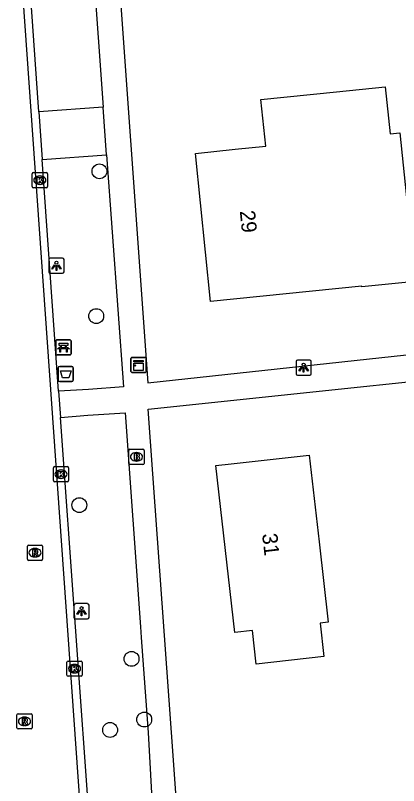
# Model space of a CAD drawing. Extents: x 162675 to 163482, y 379761 to 381227.
# Drawn here: x 163037.9 to 163063.1, y 380496.5 to 380547.3 of the extents above; entities that cross this region are included whole.
import ezdxf

# ---------------------------------------------------------------- set-up
doc = ezdxf.new("R2010")
doc.units = 0
for name, color, linetype in [('IMGEO_Afvalbak', 7, 'Continuous'), ('IMGEO_Bank', 7, 'Continuous'), ('IMGEO_Boom', 7, 'Continuous'), ('IMGEO_Brandkraan', 7, 'Continuous'), ('IMGEO_Kast', 7, 'Continuous'), ('IMGEO_Kolk', 7, 'Continuous'), ('IMGEO_Lichtpunt', 7, 'Continuous'), ('IMGEO_Pand', 7, 'Continuous'), ('IMGEO_Pand_nummerreeks', 7, 'Continuous'), ('IMGEO_Rijbaan_lokaal_gesloten', 7, 'Continuous'), ('IMGEO_Rijbaan_lokaal_open', 7, 'Continuous'), ('IMGEO_Rioolput', 7, 'Continuous'), ('IMGEO_Voetpad_halfverhard', 7, 'Continuous'), ('IMGEO_Voetpad_open', 7, 'Continuous')]:
    doc.layers.add(name, color=color, linetype=linetype)

msp = doc.modelspace()

# ---------------------------------------------------------------- linework, layer by layer
at = {"layer": 'IMGEO_Afvalbak'}
for p, q in [((163040.829, 380524.141), (163041.619, 380524.141)), ((163041.619, 380524.141), (163040.829, 380524.141)), ((163040.729, 380523.241), (163040.729, 380524.041)), ((163040.729, 380524.041), (163040.729, 380523.241)), ((163041.719, 380524.041), (163041.719, 380523.241)), ((163041.719, 380523.241), (163041.719, 380524.041)), ((163041.619, 380523.141), (163040.829, 380523.141)), ((163040.829, 380523.141), (163041.619, 380523.141))]:
    msp.add_line(p, q, dxfattribs=at)
msp.add_lwpolyline([(163040.872, 380523.855), (163041.576, 380523.855), (163041.427, 380523.385), (163041.021, 380523.385), (163040.872, 380523.855)], dxfattribs=at)
for centre, start, end in [((163040.829, 380524.041), 90, 180), ((163040.829, 380524.041), 90, 180), ((163041.619, 380524.041), 0, 90), ((163041.619, 380524.041), 360, 90), ((163040.829, 380523.241), 180, 270), ((163040.829, 380523.241), 180, 270), ((163041.619, 380523.241), 270, 0), ((163041.619, 380523.241), 270, 0)]:
    msp.add_arc(centre, 0.1, start, end, dxfattribs=at)
at = {"layer": 'IMGEO_Bank'}
for p, q in [((163040.575, 380524.968), (163040.575, 380525.809)), ((163040.575, 380525.809), (163040.575, 380524.968)), ((163040.65, 380525.893), (163041.491, 380525.893)), ((163041.491, 380525.893), (163040.65, 380525.893)), ((163041.575, 380525.818), (163041.575, 380524.977)), ((163041.575, 380524.977), (163041.575, 380525.818)), ((163041.272, 380525.291), (163040.879, 380525.291)), ((163040.884, 380525.399), (163040.884, 380525.505)), ((163040.928, 380525.505), (163040.928, 380525.399)), ((163041.216, 380525.511), (163040.934, 380525.511)), ((163040.934, 380525.393), (163041.216, 380525.393)), ((163041.222, 380525.399), (163041.222, 380525.505)), ((163041.266, 380525.505), (163041.266, 380525.399)), ((163041.5, 380524.893), (163040.659, 380524.893)), ((163040.659, 380524.893), (163041.5, 380524.893))]:
    msp.add_line(p, q, dxfattribs=at)
for points in [[(163040.878, 380525.511), (163040.792, 380525.511), (163040.792, 380525.672), (163041.355, 380525.672), (163041.355, 380525.511), (163041.272, 380525.511)], [(163040.822, 380525.291), (163040.68, 380525.291), (163040.792, 380525.393), (163040.878, 380525.393)], [(163040.872, 380525.284), (163040.872, 380525.077), (163040.829, 380525.077), (163040.829, 380525.284)], [(163041.272, 380525.393), (163041.355, 380525.393), (163041.467, 380525.291), (163041.328, 380525.291)], [(163041.322, 380525.284), (163041.322, 380525.077), (163041.278, 380525.077), (163041.278, 380525.284)]]:
    msp.add_lwpolyline(points, dxfattribs=at)
for centre, radius, start, end in [((163040.653, 380525.815), 0.0779, 92.4484, 184.2845), ((163040.653, 380525.815), 0.0779, 92.4484, 184.2845), ((163041.497, 380525.815), 0.0779, 2.4484, 94.2845), ((163041.497, 380525.815), 0.0779, 2.4484, 94.2845), ((163040.822, 380525.284), 0.00671, 2.8957, 87.1043), ((163040.879, 380525.284), 0.00671, 92.8957, 177.1043), ((163040.877, 380525.504), 0.00671, 2.8957, 87.1043), ((163040.877, 380525.4), 0.00671, 272.8957, 357.1043), ((163040.934, 380525.504), 0.00671, 92.8957, 177.1043), ((163040.934, 380525.4), 0.00671, 182.8957, 267.1043), ((163041.216, 380525.504), 0.00671, 2.8957, 87.1043), ((163041.216, 380525.4), 0.00671, 272.8957, 357.1043), ((163041.273, 380525.504), 0.00671, 92.8957, 177.1043), ((163041.273, 380525.4), 0.00671, 182.8957, 267.1043), ((163041.271, 380525.284), 0.00671, 2.8957, 87.1043), ((163041.328, 380525.284), 0.00671, 92.8957, 177.1043), ((163040.653, 380524.971), 0.0779, 182.4484, 274.2845), ((163040.653, 380524.971), 0.0779, 182.4484, 274.2845), ((163041.497, 380524.971), 0.0779, 272.4484, 4.2845), ((163041.497, 380524.971), 0.0779, 272.4484, 4.2845)]:
    msp.add_arc(centre, radius, start, end, dxfattribs=at)
at = {"layer": 'IMGEO_Boom'}
for centre in [(163043.45, 380536.994), (163043.234, 380527.453), (163042.124, 380514.992), (163045.559, 380504.861), (163046.397, 380500.862), (163044.152, 380500.177)]:
    msp.add_circle(centre, 0.489, dxfattribs=at)
at = {"layer": 'IMGEO_Brandkraan'}
for p, q in [((163045.383, 380517.748), (163045.383, 380518.6)), ((163045.458, 380518.674), (163046.31, 380518.674)), ((163046.384, 380518.6), (163046.384, 380517.748)), ((163045.871, 380518.454), (163045.896, 380518.454)), ((163046.31, 380517.674), (163045.458, 380517.674)), ((163045.894, 380517.894), (163045.869, 380517.894))]:
    msp.add_line(p, q, dxfattribs=at)
for points in [[(163045.383, 380517.748), (163045.383, 380518.6)], [(163045.458, 380518.674), (163046.31, 380518.674)], [(163046.384, 380518.6), (163046.384, 380517.748)], [(163045.731, 380518.374), (163045.731, 380517.974), (163045.944, 380517.974)], [(163045.962, 380518.374), (163045.731, 380518.374)], [(163045.91, 380518.293), (163045.856, 380518.293), (163045.856, 380518.217)], [(163045.856, 380518.217), (163045.909, 380518.217)], [(163045.918, 380518.141), (163045.856, 380518.141), (163045.856, 380518.06)], [(163045.856, 380518.06), (163045.918, 380518.06)], [(163046.31, 380517.674), (163045.458, 380517.674)]]:
    msp.add_lwpolyline(points, dxfattribs=at)
for centre, radius, start, end in [((163045.46, 380518.598), 0.0765, 91.552, 178.448), ((163045.46, 380518.598), 0.0765, 91.552, 178.448), ((163046.308, 380518.598), 0.0765, 1.552, 88.448), ((163046.308, 380518.598), 0.0765, 1.552, 88.448), ((163045.911, 380518.255), 0.0379, 267.8285, 90.9355), ((163045.919, 380518.1), 0.0404, 269.8759, 90.5077), ((163045.95, 380518.225), 0.251, 268.6676, 293.5347), ((163045.966, 380518.229), 0.145, 59.4692, 91.5367), ((163045.991, 380518.276), 0.0922, 285.5137, 58.1501), ((163045.996, 380518.084), 0.105, 301.3115, 78.989), ((163045.46, 380517.75), 0.0765, 181.552, 268.448), ((163045.46, 380517.75), 0.0765, 181.552, 268.448), ((163046.308, 380517.75), 0.0765, 271.552, 358.448), ((163046.308, 380517.75), 0.0765, 271.552, 358.448)]:
    msp.add_arc(centre, radius, start, end, dxfattribs=at)
for centre, major_axis, ratio, start_param, end_param in [((163045.87, 380518.174), (-0.387, 0.002), 0.722429, 4.712389, 7.853982), ((163045.895, 380518.174), (-0.39, 0.002), 0.717154, 1.570796, 4.712389)]:
    msp.add_ellipse(centre, major_axis=major_axis, ratio=ratio, start_param=start_param, end_param=end_param, dxfattribs=at)
at = {"layer": 'IMGEO_Kast'}
for p, q in [((163045.522, 380523.81), (163045.522, 380524.651)), ((163045.522, 380524.651), (163045.522, 380523.81)), ((163045.597, 380524.735), (163046.438, 380524.735)), ((163046.438, 380524.735), (163045.597, 380524.735)), ((163046.522, 380524.66), (163046.522, 380523.819)), ((163046.522, 380523.819), (163046.522, 380524.66)), ((163046.447, 380523.735), (163045.606, 380523.735)), ((163045.606, 380523.735), (163046.447, 380523.735))]:
    msp.add_line(p, q, dxfattribs=at)
for points in [[(163045.717, 380524.525), (163046.317, 380524.525), (163046.317, 380524.44), (163045.717, 380524.44), (163045.717, 380524.525)], [(163045.717, 380524.35), (163046.317, 380524.35), (163046.317, 380523.861), (163045.717, 380523.861), (163045.717, 380524.35)]]:
    msp.add_lwpolyline(points, dxfattribs=at)
msp.add_circle((163045.801, 380524.199), 0.0377, dxfattribs=at)
for centre, start, end in [((163045.6, 380524.657), 92.4484, 184.2845), ((163045.6, 380524.657), 92.4484, 184.2845), ((163046.444, 380524.657), 2.4484, 94.2845), ((163046.444, 380524.657), 2.4484, 94.2845), ((163045.6, 380523.813), 182.4484, 274.2845), ((163045.6, 380523.813), 182.4484, 274.2845), ((163046.444, 380523.813), 272.4484, 4.2845), ((163046.444, 380523.813), 272.4484, 4.2845)]:
    msp.add_arc(centre, 0.0779, start, end, dxfattribs=at)
at = {"layer": 'IMGEO_Kolk'}
for p, q in [((163039.022, 380535.987), (163039.022, 380536.839)), ((163039.097, 380536.913), (163039.949, 380536.913)), ((163040.023, 380536.839), (163040.023, 380535.987)), ((163039.51, 380536.693), (163039.535, 380536.693)), ((163039.949, 380535.913), (163039.097, 380535.913)), ((163039.533, 380536.133), (163039.508, 380536.133)), ((163040.486, 380517.535), (163041.338, 380517.535)), ((163040.411, 380516.609), (163040.411, 380517.461)), ((163040.899, 380517.315), (163040.924, 380517.315)), ((163041.412, 380517.461), (163041.412, 380516.609)), ((163041.338, 380516.535), (163040.486, 380516.535)), ((163040.922, 380516.755), (163040.897, 380516.755)), ((163041.308, 380503.789), (163041.308, 380504.641)), ((163041.383, 380504.715), (163042.235, 380504.715)), ((163041.796, 380504.495), (163041.821, 380504.495)), ((163042.309, 380504.641), (163042.309, 380503.789)), ((163041.819, 380503.935), (163041.794, 380503.935)), ((163042.235, 380503.715), (163041.383, 380503.715))]:
    msp.add_line(p, q, dxfattribs=at)
for points in [[(163039.022, 380535.987), (163039.022, 380536.839)], [(163039.097, 380536.913), (163039.949, 380536.913)], [(163040.023, 380536.839), (163040.023, 380535.987)], [(163039.343, 380536.613), (163039.466, 380536.613), (163039.466, 380536.462), (163039.596, 380536.613), (163039.76, 380536.613), (163039.614, 380536.462), (163039.767, 380536.213), (163039.615, 380536.213), (163039.53, 380536.377), (163039.466, 380536.31), (163039.466, 380536.213), (163039.343, 380536.213), (163039.343, 380536.613)], [(163039.949, 380535.913), (163039.097, 380535.913)], [(163040.486, 380517.535), (163041.338, 380517.535)], [(163040.411, 380516.609), (163040.411, 380517.461)], [(163040.732, 380517.235), (163040.855, 380517.235), (163040.855, 380517.084), (163040.985, 380517.235), (163041.149, 380517.235), (163041.003, 380517.084), (163041.156, 380516.835), (163041.004, 380516.835), (163040.919, 380516.999), (163040.855, 380516.932), (163040.855, 380516.835), (163040.732, 380516.835), (163040.732, 380517.235)], [(163041.412, 380517.461), (163041.412, 380516.609)], [(163041.338, 380516.535), (163040.486, 380516.535)], [(163041.308, 380503.789), (163041.308, 380504.641)], [(163041.383, 380504.715), (163042.235, 380504.715)], [(163041.629, 380504.415), (163041.752, 380504.415), (163041.752, 380504.264), (163041.882, 380504.415), (163042.046, 380504.415), (163041.9, 380504.264), (163042.053, 380504.015), (163041.901, 380504.015), (163041.816, 380504.179), (163041.752, 380504.112), (163041.752, 380504.015), (163041.629, 380504.015), (163041.629, 380504.415)], [(163042.309, 380504.641), (163042.309, 380503.789)], [(163042.235, 380503.715), (163041.383, 380503.715)]]:
    msp.add_lwpolyline(points, dxfattribs=at)
for centre, start, end in [((163039.099, 380536.837), 91.552, 178.448), ((163039.099, 380536.837), 91.552, 178.448), ((163039.947, 380536.837), 1.552, 88.448), ((163039.947, 380536.837), 1.552, 88.448), ((163039.099, 380535.989), 181.552, 268.448), ((163039.099, 380535.989), 181.552, 268.448), ((163039.947, 380535.989), 271.552, 358.448), ((163039.947, 380535.989), 271.552, 358.448), ((163040.488, 380517.459), 91.552, 178.448), ((163040.488, 380517.459), 91.552, 178.448), ((163041.336, 380517.459), 1.552, 88.448), ((163041.336, 380517.459), 1.552, 88.448), ((163040.488, 380516.611), 181.552, 268.448), ((163040.488, 380516.611), 181.552, 268.448), ((163041.336, 380516.611), 271.552, 358.448), ((163041.336, 380516.611), 271.552, 358.448), ((163041.385, 380504.639), 91.552, 178.448), ((163041.385, 380504.639), 91.552, 178.448), ((163042.233, 380504.639), 1.552, 88.448), ((163042.233, 380504.639), 1.552, 88.448), ((163041.385, 380503.791), 181.552, 268.448), ((163041.385, 380503.791), 181.552, 268.448), ((163042.233, 380503.791), 271.552, 358.448), ((163042.233, 380503.791), 271.552, 358.448)]:
    msp.add_arc(centre, 0.0765, start, end, dxfattribs=at)
for centre, major_axis, ratio, start_param, end_param in [((163039.509, 380536.413), (-0.387, 0.002), 0.722429, 4.712389, 7.853982), ((163039.534, 380536.413), (-0.39, 0.002), 0.717154, 1.570796, 4.712389), ((163040.898, 380517.035), (-0.387, 0.002), 0.722429, 4.712389, 7.853982), ((163040.923, 380517.035), (-0.39, 0.002), 0.717154, 1.570796, 4.712389), ((163041.795, 380504.215), (-0.387, 0.002), 0.722429, 4.712389, 7.853982), ((163041.82, 380504.215), (-0.39, 0.002), 0.717154, 1.570796, 4.712389)]:
    msp.add_ellipse(centre, major_axis=major_axis, ratio=ratio, start_param=start_param, end_param=end_param, dxfattribs=at)
at = {"layer": 'IMGEO_Lichtpunt'}
for p, q in [((163041.019, 380531.27), (163040.211, 380531.27)), ((163041.019, 380531.27), (163040.211, 380531.27)), ((163040.117, 380531.175), (163040.117, 380530.368)), ((163040.117, 380531.175), (163040.117, 380530.368)), ((163041.113, 380530.368), (163041.113, 380531.175)), ((163041.113, 380530.368), (163041.113, 380531.175)), ((163040.211, 380530.274), (163041.019, 380530.274)), ((163040.211, 380530.274), (163041.019, 380530.274)), ((163056.395, 380524.46), (163056.395, 380523.653)), ((163056.395, 380524.46), (163056.395, 380523.653)), ((163057.297, 380524.555), (163056.489, 380524.555)), ((163057.297, 380524.555), (163056.489, 380524.555)), ((163057.391, 380523.653), (163057.391, 380524.46)), ((163057.391, 380523.653), (163057.391, 380524.46)), ((163056.489, 380523.559), (163057.297, 380523.559)), ((163056.489, 380523.559), (163057.297, 380523.559)), ((163041.767, 380508.404), (163041.767, 380507.597)), ((163041.767, 380508.404), (163041.767, 380507.597)), ((163042.669, 380508.499), (163041.861, 380508.499)), ((163042.669, 380508.499), (163041.861, 380508.499)), ((163042.763, 380507.597), (163042.763, 380508.404)), ((163042.763, 380507.597), (163042.763, 380508.404)), ((163041.861, 380507.503), (163042.669, 380507.503)), ((163041.861, 380507.503), (163042.669, 380507.503))]:
    msp.add_line(p, q, dxfattribs=at)
for points in [[(163040.491, 380530.839), (163040.53, 380530.811), (163040.342, 380530.549), (163040.304, 380530.576), (163040.491, 380530.839)], [(163040.593, 380530.791), (163040.64, 380530.791), (163040.64, 380530.469), (163040.593, 380530.469), (163040.593, 380530.791)], [(163040.703, 380530.811), (163040.741, 380530.838), (163040.928, 380530.576), (163040.889, 380530.548), (163040.703, 380530.811)], [(163056.769, 380524.124), (163056.808, 380524.096), (163056.62, 380523.834), (163056.582, 380523.861), (163056.769, 380524.124)], [(163056.871, 380524.076), (163056.918, 380524.076), (163056.918, 380523.754), (163056.871, 380523.754), (163056.871, 380524.076)], [(163056.981, 380524.096), (163057.019, 380524.123), (163057.206, 380523.861), (163057.167, 380523.833), (163056.981, 380524.096)], [(163042.141, 380508.068), (163042.18, 380508.04), (163041.992, 380507.778), (163041.954, 380507.805), (163042.141, 380508.068)], [(163042.243, 380508.02), (163042.29, 380508.02), (163042.29, 380507.698), (163042.243, 380507.698), (163042.243, 380508.02)], [(163042.353, 380508.04), (163042.391, 380508.067), (163042.578, 380507.805), (163042.539, 380507.777), (163042.353, 380508.04)]]:
    msp.add_lwpolyline(points, dxfattribs=at)
for centre in [(163040.616, 380530.973), (163056.894, 380524.258), (163042.266, 380508.202)]:
    msp.add_circle(centre, 0.0994, dxfattribs=at)
for centre, start, end in [((163040.211, 380531.175), 90, 180), ((163040.211, 380531.175), 90, 180), ((163041.019, 380531.175), 0, 90), ((163041.019, 380531.175), 0, 90), ((163040.211, 380530.368), 180, 270), ((163040.211, 380530.368), 180, 270), ((163041.019, 380530.368), 270, 0), ((163041.019, 380530.368), 270, 360), ((163056.489, 380524.46), 90, 180), ((163056.489, 380524.46), 90, 180), ((163057.297, 380524.46), 0, 90), ((163057.297, 380524.46), 0, 90), ((163056.489, 380523.653), 180, 270), ((163056.489, 380523.653), 180, 270), ((163057.297, 380523.653), 270, 0), ((163057.297, 380523.653), 270, 360), ((163041.861, 380508.404), 90, 180), ((163041.861, 380508.404), 90, 180), ((163042.669, 380508.404), 0, 90), ((163042.669, 380508.404), 0, 90), ((163041.861, 380507.597), 180, 270), ((163041.861, 380507.597), 180, 270), ((163042.669, 380507.597), 270, 0), ((163042.669, 380507.597), 270, 360)]:
    msp.add_arc(centre, 0.0946, start, end, dxfattribs=at)
at = {"layer": 'IMGEO_Pand'}
for points in [[(163059.054, 380542.243), (163062.258, 380542.569), (163062.59, 380539.465), (163063.228, 380539.531), (163064.235, 380529.733), (163060.735, 380529.373), (163060.728, 380529.435), (163050.768, 380528.421), (163049.765, 380538.182), (163052.387, 380538.449), (163054.409, 380538.655), (163054.08, 380541.736), (163059.054, 380542.243)], [(163057.917, 380512.574), (163058.517, 380507.269), (163057.981, 380507.208), (163058.229, 380505.021), (163053.778, 380504.517), (163053.529, 380506.722), (163052.355, 380506.589), (163051.11, 380517.602), (163052.132, 380517.717), (163057.27, 380518.298), (163057.917, 380512.574)]]:
    msp.add_lwpolyline(points, dxfattribs=at)
at = {"layer": 'IMGEO_Rijbaan_lokaal_gesloten'}
msp.add_lwpolyline([(163045.357, 380450.111), (163037.801, 380557.176), (163035.712, 380586.364)], dxfattribs=at)
at = {"layer": 'IMGEO_Rijbaan_lokaal_open'}
for points in [[(163039.456, 380540.911), (163038.478, 380554.744), (163038.46, 380555.004), (163038.407, 380555.75), (163038.328, 380556.861)], [(163039.456, 380540.911), (163039.678, 380537.772)], [(163040.757, 380522.506), (163039.678, 380537.772)], [(163040.757, 380522.506), (163040.881, 380520.778)], [(163042.847, 380493.184), (163040.881, 380520.778)]]:
    msp.add_lwpolyline(points, dxfattribs=at)
at = {"layer": 'IMGEO_Rioolput'}
for p, q in [((163038.704, 380511.429), (163038.704, 380512.281)), ((163038.779, 380512.355), (163039.631, 380512.355)), ((163039.192, 380512.135), (163039.217, 380512.135)), ((163039.705, 380512.281), (163039.705, 380511.429)), ((163039.215, 380511.575), (163039.19, 380511.575)), ((163039.631, 380511.355), (163038.779, 380511.355)), ((163038.088, 380501.238), (163038.94, 380501.238)), ((163038.013, 380500.312), (163038.013, 380501.164)), ((163038.501, 380501.018), (163038.526, 380501.018)), ((163039.014, 380501.164), (163039.014, 380500.312)), ((163038.94, 380500.238), (163038.088, 380500.238)), ((163038.524, 380500.458), (163038.499, 380500.458))]:
    msp.add_line(p, q, dxfattribs=at)
for points in [[(163038.704, 380511.429), (163038.704, 380512.281)], [(163038.779, 380512.355), (163039.631, 380512.355)], [(163039.293, 380512.053), (163039.041, 380512.055), (163039.041, 380511.655)], [(163039.219, 380511.974), (163039.165, 380511.974), (163039.165, 380511.893)], [(163039.165, 380511.893), (163039.217, 380511.893)], [(163039.705, 380512.281), (163039.705, 380511.429)], [(163039.041, 380511.655), (163039.165, 380511.655), (163039.165, 380511.817), (163039.176, 380511.817)], [(163039.223, 380511.788), (163039.294, 380511.655), (163039.434, 380511.655), (163039.369, 380511.781)], [(163039.631, 380511.355), (163038.779, 380511.355)], [(163038.088, 380501.238), (163038.94, 380501.238)], [(163038.013, 380500.312), (163038.013, 380501.164)], [(163038.602, 380500.936), (163038.35, 380500.938), (163038.35, 380500.538)], [(163038.528, 380500.857), (163038.474, 380500.857), (163038.474, 380500.776)], [(163038.474, 380500.776), (163038.526, 380500.776)], [(163039.014, 380501.164), (163039.014, 380500.312)], [(163038.94, 380500.238), (163038.088, 380500.238)], [(163038.35, 380500.538), (163038.474, 380500.538), (163038.474, 380500.7), (163038.485, 380500.7)], [(163038.532, 380500.671), (163038.603, 380500.538), (163038.743, 380500.538), (163038.678, 380500.664)]]:
    msp.add_lwpolyline(points, dxfattribs=at)
for centre, radius, start, end in [((163038.781, 380512.279), 0.0765, 91.552, 178.448), ((163038.781, 380512.279), 0.0765, 91.552, 178.448), ((163039.201, 380512.082), 0.19, 274.7715, 282.9687), ((163039.225, 380511.878), 0.0964, 77.0061, 93.1865), ((163039.239, 380511.935), 0.0378, 276.6634, 79.6772), ((163039.292, 380511.943), 0.109, 350.3612, 89.416), ((163039.29, 380511.943), 0.112, 277.5842, 350.9817), ((163039.629, 380512.279), 0.0765, 1.552, 88.448), ((163039.629, 380512.279), 0.0765, 1.552, 88.448), ((163038.781, 380511.431), 0.0765, 181.552, 268.448), ((163038.781, 380511.431), 0.0765, 181.552, 268.448), ((163039.175, 380511.764), 0.0533, 26.0293, 88.6989), ((163039.274, 380511.728), 0.108, 29.5134, 73.7905), ((163039.629, 380511.431), 0.0765, 271.552, 358.448), ((163039.629, 380511.431), 0.0765, 271.552, 358.448), ((163038.09, 380501.162), 0.0765, 91.552, 178.448), ((163038.09, 380501.162), 0.0765, 91.552, 178.448), ((163038.938, 380501.162), 0.0765, 1.552, 88.448), ((163038.938, 380501.162), 0.0765, 1.552, 88.448), ((163038.51, 380500.965), 0.19, 274.7715, 282.9687), ((163038.534, 380500.761), 0.0964, 77.0061, 93.1865), ((163038.548, 380500.818), 0.0378, 276.6634, 79.6772), ((163038.601, 380500.826), 0.109, 350.3612, 89.416), ((163038.599, 380500.826), 0.112, 277.5842, 350.9817), ((163038.09, 380500.314), 0.0765, 181.552, 268.448), ((163038.09, 380500.314), 0.0765, 181.552, 268.448), ((163038.484, 380500.647), 0.0533, 26.0293, 88.6989), ((163038.583, 380500.611), 0.108, 29.5134, 73.7905), ((163038.938, 380500.314), 0.0765, 271.552, 358.448), ((163038.938, 380500.314), 0.0765, 271.552, 358.448)]:
    msp.add_arc(centre, radius, start, end, dxfattribs=at)
for centre, major_axis, ratio, start_param, end_param in [((163039.191, 380511.855), (-0.387, 0.002), 0.722429, 4.712389, 7.853982), ((163039.216, 380511.855), (-0.39, 0.002), 0.717154, 1.570796, 4.712389), ((163038.5, 380500.738), (-0.387, 0.002), 0.722429, 4.712389, 7.853982), ((163038.525, 380500.738), (-0.39, 0.002), 0.717154, 1.570796, 4.712389)]:
    msp.add_ellipse(centre, major_axis=major_axis, ratio=ratio, start_param=start_param, end_param=end_param, dxfattribs=at)
at = {"layer": 'IMGEO_Voetpad_halfverhard'}
for points in [[(163043.696, 380541.217), (163039.456, 380540.911)], [(163039.678, 380537.772), (163043.922, 380538.078)]]:
    msp.add_lwpolyline(points, dxfattribs=at)
at = {"layer": 'IMGEO_Voetpad_open'}
for points in [[(163070.867, 380590.166), (163070.497, 380590.125), (163042.074, 380586.977), (163046.628, 380523.045), (163076.447, 380526.277)], [(163042.557, 380557.127), (163042.635, 380556.036), (163042.7, 380555.033), (163043.696, 380541.217)], [(163043.922, 380538.078), (163043.696, 380541.217)], [(163043.922, 380538.078), (163045.024, 380522.783), (163042.72, 380522.619), (163040.757, 380522.506)], [(163082.32, 380468.935), (163067.852, 380461.575), (163068.185, 380458.61), (163051.286, 380456.864), (163048.191, 380500), (163046.661, 380521.315), (163076.715, 380524.487)], [(163040.881, 380520.778), (163042.691, 380520.924), (163045.14, 380521.082), (163046.16, 380506.968), (163046.198, 380506.27), (163046.65, 380500), (163047.089, 380492.02)]]:
    msp.add_lwpolyline(points, dxfattribs=at)

# ---------------------------------------------------------------- texts
at = {"layer": 'IMGEO_Pand_nummerreeks'}
for s, rotation, p in [('29', 275.8669, (163052.688, 380534.381)), ('31', 276.4513, (163054.157, 380513.088))]:
    msp.add_text(s, height=1, rotation=rotation, dxfattribs=at).set_placement(p)

doc.saveas('drawing.dxf')
